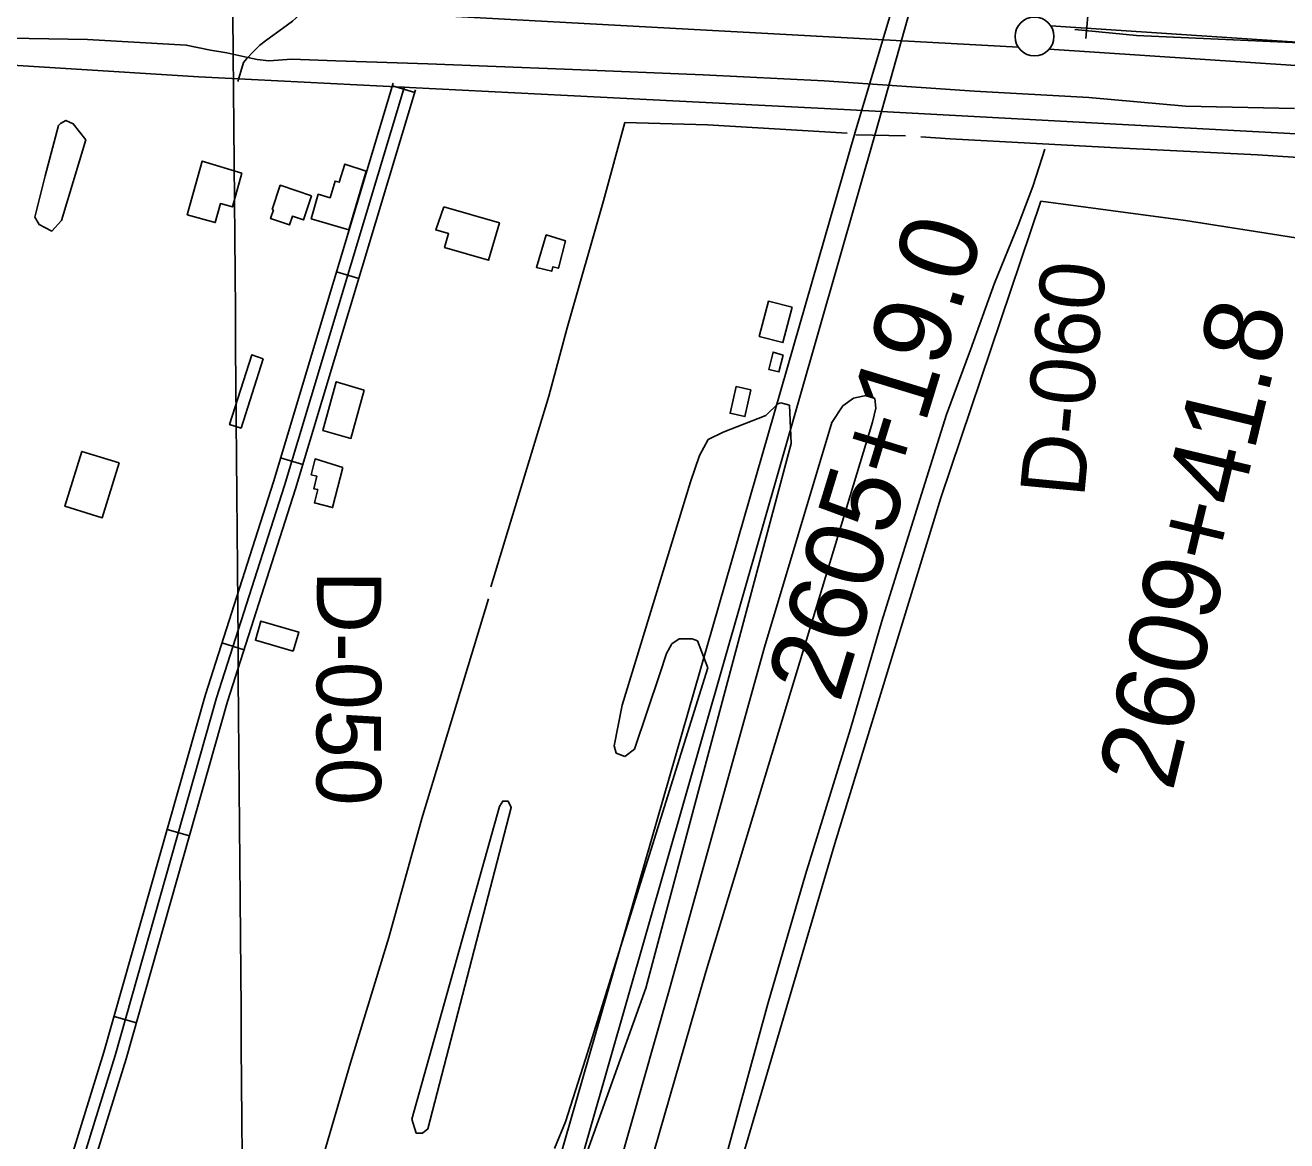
# Model space of a CAD drawing. Extents: x 3535183 to 3573198, y 534952 to 560562.
# Drawn here: x 3565469 to 3567092, y 541661 to 543097 of the extents above; entities that cross this region are included whole.
import ezdxf

# ---------------------------------------------------------------- set-up
doc = ezdxf.new("R2010")
doc.units = 0
for name, color, linetype in [('V-BLDG-OTLN', 7, 'Continuous'), ('V-DTCH-CNTR', 7, 'Continuous'), ('V-FLOD-BASE', 7, 'Continuous'), ('V-GRID-MAJR', 7, 'Continuous'), ('V-LEVE-TOET', 7, 'Continuous'), ('V-RIVR-RANG', 7, 'Continuous'), ('V-RIVR-RANG-IDEN', 7, 'Continuous'), ('V-ROAD-CNTR', 7, 'Continuous'), ('V-SITE-VEGE', 7, 'Continuous'), ('V-SURV-IDEN', 7, 'Continuous'), ('V-SURV-LINE', 7, 'Continuous'), ('V-TOPO-SHOR', 7, 'Continuous'), ('V-UTIL-LINE', 7, 'Continuous')]:
    doc.layers.add(name, color=color, linetype=linetype)

msp = doc.modelspace()

# ---------------------------------------------------------------- linework, layer by layer
at = {"layer": 'V-BLDG-OTLN'}
for points in [[(3565747.5, 542906.2), (3565735.3, 542862.8), (3565719.9, 542867.1), (3565713.1, 542842.7), (3565677.1, 542852.8), (3565696.5, 542921.8)], [(3565907.4, 542908.9), (3565885.2, 542833.4), (3565836.6, 542847.6), (3565845.8, 542879.2), (3565861, 542874.7), (3565867.3, 542896.2), (3565872.7, 542894.6), (3565879.7, 542918.1)], [(3565836.9, 542877), (3565826.6, 542846.2), (3565812.5, 542850.9), (3565808.8, 542839.8), (3565784.3, 542847.9), (3565788.1, 542859.1), (3565786.4, 542859.7), (3565796.7, 542890.8)], [(3566007.5, 542863), (3566078.8, 542842.3), (3566064.8, 542794.3), (3566008.3, 542810.8), (3566013.5, 542828.6), (3565997, 542833.4)], [(3566163.9, 542819.2), (3566154.8, 542784), (3566147.6, 542785.9), (3566146.1, 542780.1), (3566126.5, 542785.1), (3566139.1, 542826.8)], [(3566455.4, 542733.9), (3566443.6, 542688.3), (3566413.2, 542696.2), (3566424.9, 542741.4)], [(3565774.6, 542667.6), (3565746.3, 542578.2), (3565731.7, 542582.8), (3565760.2, 542672.6)], [(3566443.9, 542672.2), (3566438.5, 542650.5), (3566425.3, 542653.8), (3566430.9, 542676)], [(3565904.9, 542627.1), (3565887.7, 542565), (3565851.5, 542575), (3565868.9, 542637.9)], [(3566402.5, 542627.3), (3566394.8, 542593), (3566375.6, 542597.3), (3566383.4, 542631.7)], [(3565589.4, 542533.6), (3565567.8, 542462.8), (3565519.6, 542477.6), (3565541.3, 542548.3)], [(3565877.3, 542527.6), (3565864.2, 542475.9), (3565840.7, 542481.9), (3565845, 542499.1), (3565840, 542500.3), (3565843.8, 542516.4), (3565836.7, 542518.1), (3565841.6, 542538.7)], [(3565813.5, 542291.3), (3565764.9, 542305.3), (3565771.9, 542329.8), (3565820.7, 542315.8)]]:
    msp.add_lwpolyline(points, close=True, dxfattribs=at)
at = {"layer": 'V-DTCH-CNTR'}
for points in [[(3566746.4, 542839.2), (3566765.3, 542889.1), (3566773.5, 542914.5), (3566780.8, 542937.2)], [(3566065.3, 540554.6), (3566099.6, 540668), (3566144.3, 540830), (3566191.7, 541001.7), (3566242.8, 541184), (3566295.7, 541375.8), (3566340.3, 541527.3), (3566373.2, 541650.9), (3566424.3, 541837.5), (3566472.6, 542003.9), (3566530.7, 542191.3), (3566570.8, 542329.7), (3566619.8, 542486.4), (3566654.3, 542595.9), (3566685, 542679), (3566715.8, 542764.8), (3566746.4, 542839.2)]]:
    msp.add_lwpolyline(points, dxfattribs=at)
at = {"layer": 'V-FLOD-BASE'}
msp.add_lwpolyline([(3568024.4, 543042), (3567843.6, 543050.7), (3567443.7, 543058.9), (3566898.6, 543083.7), (3566819.2, 543091.3)], dxfattribs=at)
at = {"layer": 'V-GRID-MAJR'}
msp.add_spline([(3565756.7, 540552.2), (3565709.1, 546611.1), (3565661.5, 552672), (3565613.9, 558732.8), (3565613.9, 558734.7)], degree=3, dxfattribs=at)
at = {"layer": 'V-LEVE-TOET'}
msp.add_lwpolyline([(3565423.3, 543080.7), (3565548.7, 543078.5), (3565675.8, 543071.1), (3565707.1, 543064.7), (3565728, 543061), (3565755.2, 543055.3), (3565767.1, 543052.8), (3565781.9, 543050.9), (3565811.6, 543053.2), (3565868.2, 543050.9), (3565986.6, 543047), (3566162.5, 543040), (3566341, 543033), (3566496.9, 543025.3), (3566690.1, 543012), (3566837.3, 543003.5), (3566961.7, 542992.7), (3567101.9, 542989.5)], dxfattribs=at)
at = {"layer": 'V-RIVR-RANG'}
msp.add_line((3566833.3, 543079.5), (3566936.7, 544194.7), dxfattribs=at)
at = {"layer": 'V-ROAD-CNTR'}
for p, q in [((3565941.2, 543018.9), (3565969.9, 543010.2)), ((3565869.2, 542779.4), (3565898, 542770.8)), ((3565797.3, 542540), (3565826, 542531.4)), ((3565721.7, 542302), (3565750.3, 542292.8)), ((3565651.1, 542061.7), (3565680, 542053.5)), ((3565582.9, 541821.2), (3565611.8, 541813))]:
    msp.add_line(p, q, dxfattribs=at)
for points in [[(3563528.8, 543150.3), (3563792.5, 543138.2), (3564064.4, 543123.6), (3564411.2, 543101.4), (3564912, 543071.5), (3565157.4, 543063.6), (3565692, 543030.1), (3566166.3, 543006.2), (3566522.6, 542988.2), (3566968.1, 542964.1), (3567319.8, 542945.4), (3567693.1, 542929.7)], [(3565755.2, 543055.3), (3565760.9, 543061.5), (3565770.6, 543071), (3565779.4, 543077.9), (3565799.6, 543092.5), (3565812.7, 543102), (3565826.8, 543114.9), (3565837.4, 543130.5)], [(3565742.2, 543024.2), (3565745.9, 543037.3), (3565749.5, 543048.6), (3565753.9, 543053.8), (3565755.2, 543055.3)], [(3565197.4, 540551.2), (3565212.5, 540600.6), (3565381.7, 541168.3), (3565569.8, 541775), (3565700.4, 542235.3), (3565788, 542509), (3565942.1, 543022.1)], [(3565956.5, 543017.8), (3565802.3, 542504.5), (3565714.7, 542231), (3565584.2, 541770.7), (3565396, 541163.9), (3565226.9, 540596.2), (3565213.2, 540551.3)], [(3565228.9, 540551.5), (3565241.3, 540591.9), (3565410.4, 541159.5), (3565598.6, 541766.4), (3565729.1, 542226.6), (3565816.6, 542500.1), (3565970.8, 543013.5)]]:
    msp.add_lwpolyline(points, dxfattribs=at)
at = {"layer": 'V-SITE-VEGE'}
for p, q in [((3566647, 542488.4), (3566775.6, 542870.1)), ((3566775.6, 542870.1), (3566961.6, 542845.4)), ((3566961.6, 542845.4), (3567103.7, 542822.9)), ((3566520.7, 542607.1), (3566534.5, 542616.6)), ((3566534.5, 542616.6), (3566552.4, 542620.5)), ((3566552.4, 542620.5), (3566562, 542616.3)), ((3566562, 542616.3), (3566563.2, 542603.9)), ((3566421.7, 542594.4), (3566437, 542609.3)), ((3566437, 542609.3), (3566441.1, 542610.7)), ((3566441.1, 542610.7), (3566452.1, 542607.8)), ((3566452.1, 542607.8), (3566454.3, 542558.4)), ((3566506.7, 542585.3), (3566520.7, 542607.1)), ((3566563.2, 542603.9), (3566558.9, 542586.1)), ((3566558.9, 542586.1), (3566344.4, 541878.6)), ((3566366.6, 542573), (3566421.7, 542594.4)), ((3566420, 542296.5), (3566506.7, 542585.3)), ((3566336.1, 542543.1), (3566347.3, 542563.6)), ((3566347.3, 542563.6), (3566366.6, 542573)), ((3566454.3, 542558.4), (3566267.3, 541857.4)), ((3566324.7, 542508.9), (3566336.1, 542543.1)), ((3566236.7, 542221.5), (3566324.7, 542508.9)), ((3566510.6, 542043.5), (3566647, 542488.4)), ((3566310.3, 542307.2), (3566300.7, 542300.5)), ((3566326.8, 542307.1), (3566310.3, 542307.2)), ((3566333.6, 542304.3), (3566326.8, 542307.1)), ((3566347, 542269.8), (3566333.6, 542304.3)), ((3566293.7, 542288.2), (3566285.2, 542262.2)), ((3566300.7, 542300.5), (3566293.7, 542288.2)), ((3566296.1, 541850.3), (3566420, 542296.5)), ((3566189.5, 541766.2), (3566347, 542269.8)), ((3566285.2, 542262.2), (3566252.6, 542165.1)), ((3566226.6, 542169.5), (3566236.7, 542221.5)), ((3566229.2, 542159.8), (3566226.6, 542169.5)), ((3566240.1, 542155.6), (3566229.2, 542159.8)), ((3566252.6, 542165.1), (3566240.1, 542155.6)), ((3566365, 541549.5), (3566510.6, 542043.5)), ((3566344.4, 541878.6), (3566207.7, 541403.6)), ((3566267.3, 541857.4), (3566124.6, 541459.4)), ((3566170.8, 541410.9), (3566296.1, 541850.3)), ((3566164, 541685.5), (3566189.5, 541766.2)), ((3566149.9, 541651.3), (3566164, 541685.5))]:
    msp.add_line(p, q, dxfattribs=at)
for points in [[(3565546.8, 542949.3), (3565515.5, 542845.3), (3565503, 542831.7), (3565486.6, 542840.1), (3565481.2, 542849.7), (3565494.1, 542903.1), (3565511.3, 542967.5), (3565514, 542970.2), (3565520.9, 542974.3), (3565530.5, 542970)], [(3565966.3, 541688.9), (3566078.9, 542091.3), (3566083.1, 542098.2), (3566089.9, 542098.1), (3566094, 542089.8), (3565986.8, 541676.3), (3565979.8, 541670.9), (3565971.6, 541671)]]:
    msp.add_lwpolyline(points, close=True, dxfattribs=at)
at = {"layer": 'V-SURV-LINE'}
for points in [[(3566746.7, 543068.3), (3564440.1, 543194.4)], [(3566788.3, 543095.8), (3567170.3, 543070.8)], [(3567168.3, 543040.8), (3566786.4, 543065.9)]]:
    msp.add_lwpolyline(points, dxfattribs=at)
msp.add_circle((3566767.4, 543082.2), 25, dxfattribs=at)
at = {"layer": 'V-TOPO-SHOR'}
msp.add_line((3566601.4, 542954.2), (3566537.4, 542955.7), dxfattribs=at)
for points in [[(3566240, 542971.4), (3566212.9, 542870.6), (3566165.9, 542707.3), (3566142.3, 542619.5), (3566067.7, 542374)], [(3566526.1, 542957.6), (3566346.7, 542968.6), (3566240, 542971.4)], [(3568222.5, 542863.6), (3568073.6, 542875.6), (3567824.2, 542893.8), (3567623.9, 542902.8), (3567444, 542909), (3567278.5, 542917.2), (3567198.4, 542920.7), (3567054.3, 542930), (3566873.1, 542938.8), (3566658.9, 542950.6), (3566621, 542953.1)], [(3566064.9, 542358.4), (3566024.2, 542224.3), (3565979.1, 542075.7), (3565936.6, 541922.8), (3565887, 541761.3), (3565833.8, 541579.7), (3565783.2, 541404.2), (3565732.7, 541237.4), (3565677.7, 541056.8), (3565642.4, 540933.4)]]:
    msp.add_lwpolyline(points, dxfattribs=at)
at = {"layer": 'V-UTIL-LINE'}
for points in [[(3565844, 540552.9), (3566536.8, 542959.3), (3566600.3, 543171.5), (3566545.5, 543258.5), (3566611.7, 543523.5), (3566756.4, 543920.5), (3567664.2, 545976.5), (3567722, 546084.3), (3567726.5, 546290.7), (3567571.1, 546289.8), (3567678.6, 547410.2), (3567020.2, 547722), (3567668.7, 549051.1), (3567634.8, 549127.6), (3568079.6, 549920.2), (3568202.2, 550153.6), (3569240.2, 550955.3), (3570392.4, 551890.6), (3570938.8, 552364.2)], [(3565873.7, 540553.1), (3566563.6, 542961.2), (3566563.7, 542961.4), (3566622.1, 543169.5), (3566567.9, 543256.5), (3566645.8, 543532.2), (3566754.8, 543832.1), (3567684, 545957.9), (3567747.2, 546073.9), (3567750.5, 546307.3), (3567594.8, 546310.7), (3567709.4, 547423.7), (3567050.9, 547733.1), (3567703.9, 549055.8), (3567667, 549133), (3568103.3, 549907), (3568220.5, 550136.8), (3569231.1, 550913.6), (3570383.3, 551849.9), (3570939, 552332.1)]]:
    msp.add_lwpolyline(points, dxfattribs=at)

# ---------------------------------------------------------------- texts
at = {"layer": 'V-RIVR-RANG-IDEN'}
for s, rotation, p in [('D-060', 84.5603, (3566831.1, 542487.5)), ('D-050', 269.9083, (3565843.9, 542394.8))]:
    msp.add_text(s, height=83, rotation=rotation, dxfattribs=at).set_placement(p)
at = {"layer": 'V-SURV-IDEN'}
for s, rotation, p in [('2605+19.0', 73.0074, (3566516.6, 542223)), ('2609+41.8', 76.5221, (3566945, 542109.2))]:
    msp.add_text(s, height=100, rotation=rotation, dxfattribs=at).set_placement(p)

doc.saveas('drawing.dxf')
